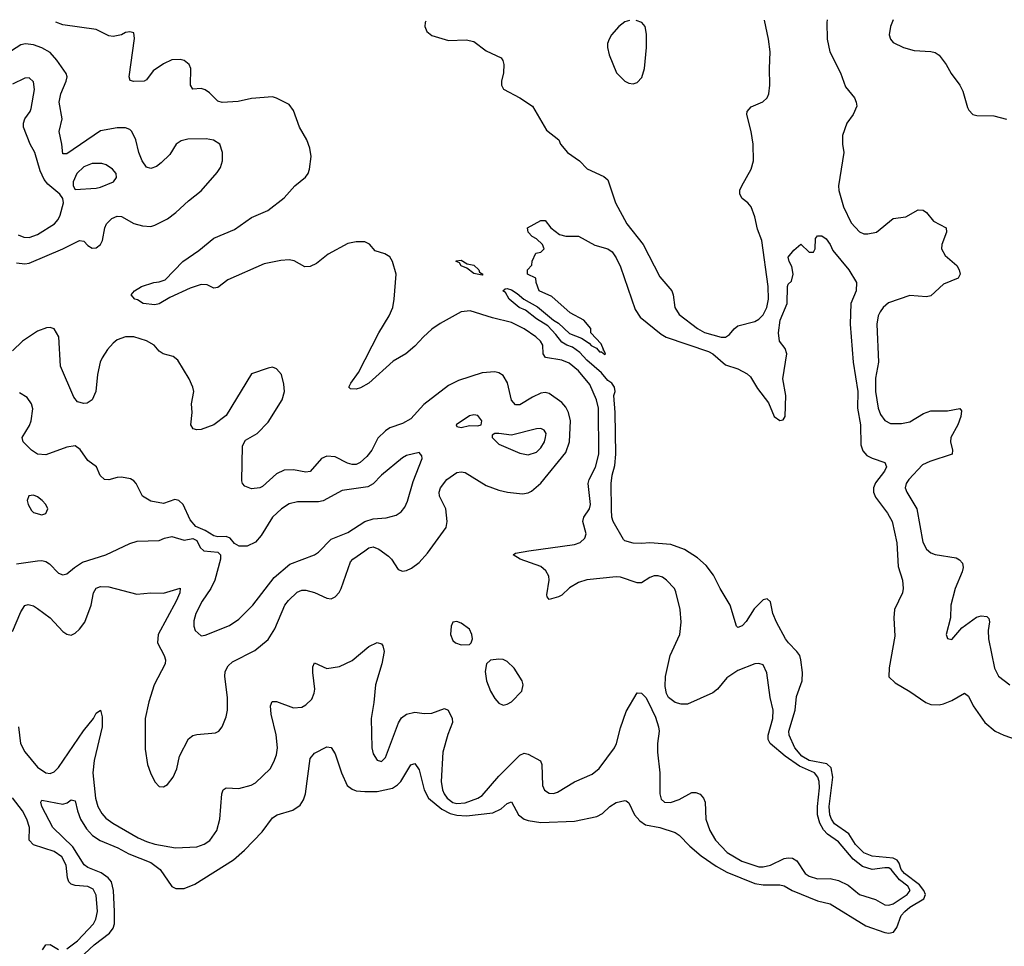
# Model space of a CAD drawing. Header units: inches. Extents: x 1954678 to 2060271, y 904822 to 1016299.
# Tile 301 of 403: x 2001125 to 2005820, y 1011863 to 1016283. Entities that reach past the tile are written whole.
import ezdxf

# ---------------------------------------------------------------- set-up
doc = ezdxf.new("R2010")
doc.units = ezdxf.units.IN
doc.header["$MEASUREMENT"] = 0
doc.layers.add('C0001', color=7, linetype='Continuous')

msp = doc.modelspace()

# ---------------------------------------------------------------- linework, layer by layer
at = {"layer": 'C0001', "color": 5}
for points, elevation in [([(2001118.5, 1012910), (2001129.4, 1012830), (2001150, 1012791.6), (2001210, 1012718.2), (2001250, 1012691.1), (2001270, 1012687.3), (2001290, 1012694.7), (2001310, 1012715.8), (2001429.5, 1012890.5), (2001476.2, 1012950), (2001490, 1012976), (2001510, 1012990.3), (2001518.1, 1012958.1), (2001518.4, 1012910), (2001480.7, 1012750), (2001473, 1012690), (2001486.5, 1012570), (2001498.3, 1012530), (2001516.7, 1012496.7), (2001535.1, 1012475.1), (2001569.2, 1012450), (2001690, 1012380.3), (2001730, 1012363), (2001770, 1012350.6), (2001867.6, 1012332.4), (2001970, 1012337.6), (2002005.1, 1012350), (2002031.4, 1012368.6), (2002064.4, 1012415.6), (2002079, 1012470), (2002088.1, 1012590), (2002094.5, 1012610), (2002110, 1012619.4), (2002170, 1012615.2), (2002228.2, 1012631.8), (2002250, 1012642.7), (2002318.9, 1012710), (2002337, 1012743), (2002350, 1012777.3), (2002353.7, 1012810), (2002347.9, 1012872.1), (2002323.4, 1012970), (2002321.4, 1013010), (2002328.8, 1013031.2), (2002350, 1013031.1), (2002430, 1013000.9), (2002470, 1013004.3), (2002490, 1013014.5), (2002517.3, 1013042.7), (2002529.9, 1013070), (2002531.7, 1013090), (2002522.1, 1013170), (2002523.3, 1013196.7), (2002530, 1013215.3), (2002590, 1013188.7), (2002650, 1013198.5), (2002710, 1013226.4), (2002790, 1013293.6), (2002830, 1013312), (2002850, 1013306), (2002857, 1013297), (2002862.4, 1013270), (2002852, 1013210), (2002821.5, 1013110), (2002814.3, 1013025.7), (2002800.2, 1012950), (2002803.6, 1012810), (2002810, 1012780.7), (2002830, 1012750.4), (2002845.7, 1012745.7), (2002850, 1012744.9), (2002870, 1012763.8), (2002931.5, 1012928.5), (2002946.4, 1012953.6), (2002969.7, 1012970), (2003010, 1012980.2), (2003054.1, 1012974.1), (2003090, 1012975.7), (2003150, 1012997.1), (2003168.8, 1012988.8), (2003187.6, 1012950), (2003188.9, 1012930), (2003166.9, 1012873.1), (2003143.3, 1012790), (2003135, 1012650), (2003140.7, 1012610), (2003149.3, 1012590), (2003162.9, 1012570), (2003190, 1012548.9), (2003210, 1012544.2), (2003250, 1012547.8), (2003309.8, 1012570), (2003330, 1012582.3), (2003410, 1012675.3), (2003510, 1012774.3), (2003530, 1012784.2), (2003550, 1012780.2), (2003608, 1012748), (2003614.3, 1012730), (2003618, 1012630), (2003627.3, 1012607.3), (2003650, 1012593.8), (2003670, 1012592.3), (2003690, 1012597.8), (2003770, 1012648.4), (2003855.2, 1012684.8), (2003888.2, 1012711.8), (2003961.4, 1012810), (2003971.4, 1012830), (2003990, 1012904.9), (2004016.5, 1012983.5), (2004070, 1013072.7), (2004090, 1013070.4), (2004110.2, 1013050.2), (2004122.3, 1013030), (2004156.7, 1012956.7), (2004171.3, 1012910), (2004174.4, 1012890), (2004166, 1012830), (2004165.8, 1012790), (2004177.9, 1012690), (2004177.8, 1012590), (2004184.4, 1012564.4), (2004200.5, 1012550), (2004228.7, 1012548.7), (2004270, 1012564.1), (2004330, 1012596.8), (2004350, 1012597.3), (2004370, 1012588.2), (2004386.5, 1012570), (2004394.4, 1012550), (2004396.4, 1012470), (2004415.4, 1012415.4), (2004442.6, 1012370), (2004499.1, 1012310), (2004568.3, 1012270), (2004650, 1012242.2), (2004670, 1012241.7), (2004705.1, 1012250), (2004770, 1012281.3), (2004790, 1012286), (2004810, 1012283.7), (2004831.4, 1012271.4), (2004870, 1012211.1), (2004890, 1012197.7), (2004930, 1012185.6), (2004990, 1012186.4), (2005030, 1012177), (2005075.2, 1012155.2), (2005130.4, 1012110), (2005206.8, 1012086.8), (2005250, 1012061.5), (2005270, 1012058.8), (2005290, 1012066.3), (2005356.3, 1012110), (2005372, 1012130), (2005360.5, 1012150), (2005320.2, 1012180.2), (2005280.6, 1012230), (2005270, 1012237.3), (2005250, 1012238.3), (2005190, 1012230.3), (2005143.9, 1012243.9), (2005098.9, 1012278.9), (2005030, 1012362.2), (2004977.5, 1012397.5), (2004958.3, 1012418.3), (2004940.9, 1012450), (2004929.2, 1012490), (2004928.9, 1012530), (2004938.5, 1012618.5), (2004937, 1012650), (2004930.5, 1012670.5), (2004914.4, 1012690), (2004843.1, 1012723.1), (2004775, 1012770), (2004703.7, 1012830), (2004693.7, 1012850), (2004693.7, 1012870), (2004716.7, 1012950), (2004717.7, 1012990), (2004703.4, 1013050), (2004688, 1013168), (2004670, 1013205.1), (2004650, 1013212.4), (2004630, 1013209.8), (2004550, 1013179.4), (2004496.3, 1013143.7), (2004452.1, 1013090), (2004430, 1013072.2), (2004310, 1013018.7), (2004278.9, 1013018.9), (2004250, 1013026.9), (2004219.5, 1013050), (2004209.7, 1013069.7), (2004202.3, 1013102.3), (2004204.5, 1013150), (2004226.9, 1013250), (2004272.7, 1013350), (2004279.8, 1013410), (2004273.8, 1013470), (2004253.4, 1013553.4), (2004247.1, 1013570), (2004209.7, 1013610), (2004190, 1013623.5), (2004169.8, 1013629.8), (2004150, 1013629.8), (2004130, 1013622.9), (2004090, 1013597.4), (2004070, 1013597.1), (2003990, 1013623.4), (2003970, 1013625.4), (2003830, 1013610.8), (2003790, 1013597.8), (2003746.2, 1013573.8), (2003710, 1013538.5), (2003694.9, 1013530), (2003650, 1013518), (2003639.7, 1013530), (2003639.4, 1013539.4), (2003649.9, 1013610), (2003648.1, 1013628.1), (2003634.7, 1013654.7), (2003610, 1013674.1), (2003512.3, 1013710), (2003478, 1013730), (2003490, 1013738.4), (2003553.2, 1013750), (2003770, 1013779.8), (2003798.3, 1013790), (2003820.7, 1013810), (2003825.8, 1013830), (2003809.9, 1013890.1), (2003815.7, 1013910), (2003841.9, 1013950), (2003846.4, 1013970), (2003835.8, 1014070), (2003840.4, 1014090), (2003870.8, 1014149.2), (2003886.6, 1014210), (2003884.6, 1014430), (2003875.4, 1014470), (2003843.5, 1014543.5), (2003790, 1014608.3), (2003745.3, 1014645.3), (2003710, 1014659.5), (2003632.5, 1014672.5), (2003621.7, 1014690), (2003620.1, 1014730), (2003608.2, 1014750), (2003586, 1014770), (2003530, 1014808.4), (2003470, 1014838), (2003380.2, 1014860.2), (2003273.6, 1014893.6), (2003230, 1014889.8), (2003130, 1014834.5), (2003090, 1014806.8), (2003050, 1014770.6), (2003010, 1014725.4), (2002966, 1014690), (2002905.5, 1014654.5), (2002789.1, 1014550), (2002750, 1014526.9), (2002730, 1014520.7), (2002702.4, 1014522.4), (2002694, 1014530), (2002703.5, 1014550), (2002740.5, 1014599.5), (2002837.7, 1014790), (2002887, 1014870), (2002903.6, 1014910), (2002911.2, 1014950), (2002920.4, 1015070), (2002903.5, 1015130), (2002890, 1015151.3), (2002865.8, 1015165.8), (2002820.3, 1015180.3), (2002792.3, 1015212.3), (2002770, 1015222.7), (2002730, 1015223.8), (2002690, 1015215.5), (2002595.7, 1015164.3), (2002539.6, 1015120.4), (2002510, 1015106.3), (2002484.9, 1015104.9), (2002433.5, 1015133.5), (2002410, 1015137.7), (2002370, 1015135), (2002290, 1015118), (2002118.2, 1015041.8), (2002070, 1015006), (2002050, 1015002.6), (2002018.8, 1015018.8), (2001990, 1015019.5), (2001938.3, 1015001.7), (2001841.6, 1014958.4), (2001790, 1014927), (2001770, 1014923), (2001713.2, 1014930), (2001687, 1014947), (2001674, 1014950), (2001657.2, 1014970), (2001672.7, 1014990), (2001706, 1015010), (2001764.5, 1015030), (2001790, 1015032.7), (2001817.9, 1015042.1), (2001903.4, 1015130), (2001978.7, 1015181.3), (2002050, 1015240.8), (2002150, 1015282.7), (2002230, 1015339.3), (2002307.5, 1015372.5), (2002386, 1015434), (2002436.2, 1015490), (2002488.5, 1015531.5), (2002500.8, 1015550), (2002506.6, 1015570), (2002514.5, 1015630), (2002508.8, 1015670), (2002494.4, 1015710), (2002459.2, 1015770), (2002430, 1015849.7), (2002410, 1015878.2), (2002350, 1015909.2), (2002330, 1015914.5), (2002230, 1015906.7), (2002166.7, 1015893.3), (2002090, 1015888.8), (2002070, 1015893.9), (2002030, 1015934.8), (2002010, 1015948.4), (2001990, 1015954.6), (2001950, 1015951.8), (2001939.6, 1015970), (2001940.5, 1016050), (2001932.5, 1016070), (2001910, 1016088.2), (2001890, 1016093.9), (2001850, 1016091.6), (2001810, 1016073.1), (2001761.6, 1016038.4), (2001730, 1015996.9), (2001718, 1015990), (2001668.5, 1015988.5), (2001652.5, 1015992.5), (2001646.5, 1016010), (2001672.8, 1016192.8), (2001670, 1016220.9), (2001650, 1016224.7), (2001630, 1016221.5), (2001610, 1016210.8), (2001570, 1016203), (2001550, 1016205.4), (2001490, 1016236.1), (2001330, 1016258.1), (2001297.6, 1016271.7)], 380), ([(2003062.1, 1016275.6), (2003058.9, 1016270), (2003056.9, 1016250), (2003067, 1016227), (2003090, 1016207.7), (2003170, 1016183.6), (2003253.6, 1016186.4), (2003290, 1016179.6), (2003350, 1016135.2), (2003420.3, 1016100.3), (2003428.9, 1016088.9), (2003433.7, 1016070), (2003432.2, 1016030), (2003422.4, 1015990), (2003423, 1015970), (2003432.3, 1015952.3), (2003510, 1015910.4), (2003570, 1015870.4), (2003636.7, 1015756.7), (2003695.8, 1015710), (2003703.7, 1015690), (2003738, 1015650), (2003794.6, 1015610), (2003831, 1015571), (2003910, 1015535.6), (2003930, 1015518.4), (2003966.2, 1015410), (2004020.5, 1015310), (2004097.3, 1015210), (2004176.9, 1015056.9), (2004234.4, 1014990), (2004241.8, 1014970), (2004249.1, 1014910), (2004270, 1014876.5), (2004357.2, 1014810), (2004390, 1014791.4), (2004470, 1014769.5), (2004490, 1014769.4), (2004510, 1014780.9), (2004531.6, 1014808.4), (2004550, 1014822.6), (2004630, 1014843.6), (2004650, 1014854.6), (2004670, 1014874.9), (2004687.3, 1014910), (2004695.8, 1014950), (2004693.7, 1015010), (2004663.9, 1015230), (2004643.2, 1015283.2), (2004630, 1015342.9), (2004612.8, 1015390), (2004596.8, 1015410), (2004569.7, 1015430), (2004558.7, 1015450), (2004559.8, 1015470), (2004568.1, 1015490), (2004613.8, 1015570), (2004625, 1015610), (2004623.1, 1015690), (2004613.3, 1015750), (2004592.6, 1015830), (2004594.3, 1015845.7), (2004613.3, 1015866.7), (2004669, 1015891), (2004689.7, 1015910), (2004697.3, 1015930), (2004701.8, 1015970), (2004699.9, 1016050), (2004704.2, 1016130), (2004696.2, 1016190), (2004677.3, 1016281)], 380), ([(2004033.1, 1016278.8), (2004010, 1016272.4), (2003981.3, 1016250), (2003946.7, 1016210), (2003935.3, 1016190), (2003927.4, 1016170), (2003927.7, 1016150), (2003935.9, 1016115.9), (2003970.2, 1016030.2), (2004010, 1015990.4), (2004030, 1015979.5), (2004050, 1015976.4), (2004070, 1015983.8), (2004092.5, 1016007.5), (2004104.7, 1016050), (2004114, 1016150), (2004113.4, 1016213.4), (2004107, 1016250), (2004092.3, 1016270), (2004064.4, 1016278.9)], 420), ([(2004975.5, 1016282), (2004974.3, 1016270), (2004976.1, 1016190), (2004988, 1016130), (2005039.7, 1016030), (2005062.2, 1015962.2), (2005105.6, 1015910), (2005114.4, 1015890), (2005116.9, 1015870), (2005098.9, 1015830), (2005069.5, 1015790), (2005048.6, 1015730), (2005048.5, 1015688.5), (2005054.3, 1015650), (2005030.1, 1015490), (2005031.7, 1015468.3), (2005053.1, 1015390), (2005090, 1015314), (2005130, 1015271.6), (2005150, 1015261.5), (2005170, 1015260.8), (2005210, 1015270.3), (2005290, 1015334.7), (2005350, 1015342.7), (2005410, 1015375.6), (2005434.1, 1015374.1), (2005450, 1015363.2), (2005482.7, 1015322.7), (2005543.7, 1015290), (2005544.7, 1015270), (2005522.9, 1015210), (2005521.2, 1015190), (2005538.8, 1015158.8), (2005594.2, 1015110), (2005605.5, 1015090), (2005610.3, 1015070), (2005600.5, 1015050), (2005530, 1015021.5), (2005470, 1014966.6), (2005450, 1014961.1), (2005370, 1014967.2), (2005268.2, 1014931.8), (2005242.6, 1014910), (2005227.5, 1014890), (2005219.2, 1014870), (2005212.1, 1014830), (2005219.8, 1014650), (2005206.1, 1014573.9), (2005206.1, 1014510), (2005218.8, 1014430), (2005230, 1014399.5), (2005250, 1014371.6), (2005277.3, 1014357.3), (2005330, 1014356.6), (2005370, 1014365.5), (2005435.6, 1014404.4), (2005470, 1014417), (2005550, 1014417), (2005608.3, 1014428.3), (2005616.7, 1014416.7), (2005613, 1014390), (2005598.3, 1014350), (2005565.6, 1014290), (2005563.8, 1014270), (2005572.8, 1014230), (2005571.3, 1014210), (2005464.6, 1014175.4), (2005430, 1014159.3), (2005364.6, 1014090), (2005351.6, 1014070), (2005347.2, 1014050), (2005354.8, 1014030), (2005403.6, 1013950), (2005431.4, 1013791.4), (2005450, 1013756.9), (2005470, 1013740.7), (2005490, 1013731.9), (2005590, 1013716.5), (2005606.5, 1013706.5), (2005621.1, 1013690), (2005624.2, 1013670), (2005619.3, 1013650), (2005586.2, 1013570), (2005565.7, 1013490), (2005564.4, 1013430), (2005543.8, 1013350), (2005550, 1013331.3), (2005570, 1013326.4), (2005618.2, 1013381.8), (2005686.9, 1013433.1), (2005710, 1013439.6), (2005736.9, 1013436.9), (2005747.2, 1013427.2), (2005750.2, 1013410.2), (2005743.6, 1013370), (2005744.5, 1013330), (2005773.8, 1013190), (2005792.5, 1013152.5), (2005846.7, 1013110)], 380), ([(2005290.8, 1016283), (2005277.4, 1016250), (2005271.8, 1016210), (2005277.6, 1016190), (2005290, 1016174.9), (2005339.1, 1016150), (2005390, 1016135.9), (2005470, 1016131.8), (2005490, 1016127), (2005510, 1016114.4), (2005543.1, 1016070), (2005566.1, 1016026.1), (2005608.4, 1015970), (2005622.3, 1015942.3), (2005644, 1015864), (2005650.7, 1015850.7), (2005670, 1015831.3), (2005690, 1015826.8), (2005770, 1015824.4), (2005830, 1015808.4)], 420), ([(2001110, 1015122.9), (2001150, 1015118.4), (2001170, 1015121.5), (2001330, 1015190.1), (2001410, 1015230.2), (2001430, 1015227.4), (2001450, 1015206), (2001470, 1015193.6), (2001490, 1015195), (2001510, 1015210.3), (2001520.2, 1015230), (2001530.6, 1015290), (2001538.2, 1015310), (2001564.5, 1015335.5), (2001590, 1015346.2), (2001610, 1015343.5), (2001670, 1015310.9), (2001710, 1015299.4), (2001750, 1015296), (2001770, 1015302.9), (2001830, 1015333.6), (2001870, 1015362.7), (2001930, 1015419.6), (2001990, 1015466.3), (2002066.4, 1015553.6), (2002082.6, 1015577.4), (2002092.8, 1015610), (2002092.6, 1015650), (2002078.7, 1015690), (2002048.9, 1015708.9), (2002014.8, 1015714.8), (2001927.5, 1015712.5), (2001894.4, 1015705.6), (2001871.4, 1015688.6), (2001840.5, 1015639.5), (2001799.5, 1015600.5), (2001777.5, 1015582.5), (2001750, 1015573), (2001730, 1015579), (2001708.3, 1015610), (2001693, 1015650), (2001679.3, 1015710), (2001658.9, 1015750), (2001650, 1015759.3), (2001630, 1015767.4), (2001590, 1015767.9), (2001510, 1015752.8), (2001350, 1015643), (2001330, 1015642.4), (2001326, 1015690), (2001312.6, 1015750), (2001327.8, 1015810), (2001312.8, 1015890), (2001320.7, 1015930), (2001347.2, 1015990), (2001350.7, 1016010), (2001346.7, 1016026.7), (2001302.7, 1016090), (2001270, 1016126.6), (2001230, 1016149.4), (2001190, 1016162.9), (2001152.6, 1016167.4), (2001130, 1016163.2), (2001085.4, 1016134.6)], 420), ([(2001116.9, 1015256.9), (2001145, 1015245), (2001170, 1015244.8), (2001210, 1015259), (2001291, 1015310), (2001308.7, 1015330), (2001317.8, 1015350), (2001333.1, 1015410), (2001331.3, 1015430), (2001316.3, 1015450), (2001258.4, 1015498.4), (2001241.3, 1015521.3), (2001222.6, 1015562.6), (2001197.4, 1015650), (2001174.8, 1015690), (2001143.2, 1015770), (2001142.4, 1015790), (2001149.4, 1015810), (2001174.8, 1015845.2), (2001180.2, 1015859.8), (2001195.4, 1015950), (2001190, 1015986), (2001170, 1016005.1), (2001150, 1016004.8), (2001090, 1015975.9)], 440), ([(2001340.9, 1011739.1), (2001479.6, 1011870), (2001553.6, 1011926.4), (2001571.2, 1011950), (2001577.5, 1011970), (2001577.3, 1012030), (2001571.7, 1012130), (2001563.5, 1012170), (2001547.3, 1012190), (2001514, 1012214), (2001450, 1012238.7), (2001432, 1012252), (2001377.6, 1012337.6), (2001282.5, 1012430), (2001231.1, 1012530), (2001225.1, 1012550), (2001230, 1012560.5), (2001330, 1012541.6), (2001351.7, 1012548.3), (2001370, 1012562), (2001390, 1012557.1), (2001399.8, 1012510), (2001414.1, 1012470), (2001443.7, 1012423.7), (2001471.9, 1012391.9), (2001508.5, 1012368.5), (2001592.6, 1012332.6), (2001644.8, 1012304.8), (2001750, 1012262.7), (2001795.3, 1012230), (2001850, 1012148.8), (2001870, 1012139), (2001910, 1012139.7), (2001960.6, 1012159.4), (2002144.7, 1012275.3), (2002197.7, 1012322.3), (2002281.1, 1012410), (2002330, 1012475.3), (2002353.2, 1012490), (2002428.1, 1012511.9), (2002462.8, 1012537.2), (2002478.7, 1012561.3), (2002488, 1012590), (2002510, 1012758.8), (2002530, 1012784.9), (2002590, 1012814), (2002610, 1012810.8), (2002630, 1012781), (2002659.3, 1012690), (2002687.2, 1012630), (2002710, 1012612.6), (2002730, 1012605.1), (2002770, 1012600.9), (2002830, 1012602), (2002902.5, 1012617.5), (2002926.8, 1012633.2), (2002942.4, 1012650), (2002990, 1012728.4), (2003010, 1012734.9), (2003030, 1012705.5), (2003054.3, 1012610), (2003074.6, 1012570), (2003137.2, 1012517.2), (2003177.4, 1012497.4), (2003210, 1012489), (2003255.1, 1012484.9), (2003380.7, 1012499.3), (2003421.7, 1012518.3), (2003450, 1012544.6), (2003470, 1012552), (2003502.9, 1012490), (2003530, 1012470.1), (2003550, 1012463.1), (2003610, 1012453.2), (2003770, 1012460.6), (2003877.1, 1012482.9), (2003903.4, 1012496.6), (2003939.1, 1012530), (2003970, 1012549), (2004010, 1012559.1), (2004017.1, 1012557.1), (2004030, 1012547.3), (2004057.2, 1012490), (2004081.4, 1012461.4), (2004110, 1012442.6), (2004177.3, 1012430), (2004250, 1012406.5), (2004270, 1012393.1), (2004320.4, 1012340.4), (2004375.1, 1012295.1), (2004446, 1012246), (2004497.1, 1012217.1), (2004630, 1012163.3), (2004670, 1012156), (2004750, 1012155.8), (2004770, 1012151.4), (2004808.9, 1012128.9), (2004930, 1012079.8), (2004990, 1012065.1), (2005160.5, 1011960.5), (2005250, 1011929.6), (2005270, 1011926.4), (2005291.8, 1011930), (2005307.3, 1011952.7), (2005328.9, 1012010), (2005345.8, 1012030), (2005370, 1012050.7), (2005437.3, 1012090), (2005443.9, 1012110), (2005436.5, 1012130), (2005415.8, 1012155.8), (2005344.2, 1012210), (2005329.1, 1012230), (2005319.6, 1012259.6), (2005310, 1012273.6), (2005290, 1012284), (2005190, 1012292.9), (2005150, 1012308.7), (2005110, 1012349), (2005079.1, 1012399.1), (2005010, 1012448.1), (2004996.2, 1012470), (2004988.9, 1012490), (2004984.3, 1012530), (2005002, 1012670), (2004995.1, 1012715.1), (2004973.2, 1012733.2), (2004890, 1012749.3), (2004854.5, 1012770), (2004820.6, 1012810), (2004794.2, 1012870), (2004793, 1012890), (2004822.3, 1012990), (2004830, 1013055.3), (2004855.8, 1013130), (2004857.5, 1013170), (2004850.5, 1013230), (2004844.5, 1013250), (2004831.3, 1013270), (2004790.5, 1013310), (2004776.7, 1013330), (2004733.3, 1013410), (2004717, 1013450), (2004705.7, 1013505.7), (2004690, 1013520.5), (2004670, 1013515.8), (2004627.7, 1013472.3), (2004590, 1013411.8), (2004570, 1013392), (2004550, 1013383.7), (2004542.7, 1013390), (2004513.7, 1013490), (2004464.7, 1013570), (2004433.8, 1013633.8), (2004399, 1013679), (2004356.8, 1013716.8), (2004295.9, 1013755.9), (2004230, 1013780.3), (2004130, 1013788.4), (2004090, 1013784), (2004050, 1013786), (2004010, 1013797), (2004003.7, 1013803.7), (2003955.3, 1013890), (2003949.1, 1013910), (2003946.7, 1013946.7), (2003944.8, 1014070), (2003949.9, 1014110), (2003963.5, 1014156.5), (2003968, 1014210), (2003964.8, 1014410), (2003958.4, 1014490), (2003965.2, 1014510), (2003962, 1014530), (2003949.4, 1014550), (2003930, 1014561.3), (2003899, 1014599), (2003830, 1014658.7), (2003796, 1014696.1), (2003760.6, 1014720.6), (2003733.3, 1014730), (2003710, 1014745.1), (2003682.2, 1014782.2), (2003643, 1014823), (2003590, 1014856.2), (2003536.9, 1014896.9), (2003507.1, 1014910), (2003459.1, 1014950), (2003441.6, 1014981.6), (2003429.5, 1014990.5), (2003440.7, 1014999.3), (2003450, 1015000.5), (2003470, 1014994), (2003497.2, 1014977.2), (2003529.2, 1014949.2), (2003593.7, 1014913.7), (2003670.6, 1014850), (2003694.9, 1014834.9), (2003746.5, 1014786.5), (2003803.9, 1014763.9), (2003840.7, 1014740.7), (2003850, 1014728.2), (2003876.3, 1014716.3), (2003890, 1014698.8), (2003898.8, 1014698.8), (2003914.6, 1014685.4), (2003918, 1014690), (2003910, 1014706), (2003906, 1014706), (2003908.7, 1014710), (2003897.2, 1014737.2), (2003849.1, 1014789.1), (2003848, 1014810), (2003815.3, 1014850), (2003750, 1014884), (2003662, 1014962), (2003602, 1014990), (2003588, 1015030), (2003586, 1015050), (2003546, 1015070), (2003546, 1015090), (2003567.3, 1015112.7), (2003568.4, 1015131.6), (2003586, 1015170), (2003610, 1015174), (2003626, 1015190), (2003618, 1015210), (2003590, 1015238), (2003568.9, 1015248.9), (2003548.9, 1015268.9), (2003546, 1015290), (2003610, 1015324.7), (2003630, 1015324.7), (2003658, 1015290), (2003698.5, 1015258.5), (2003730, 1015250.7), (2003790, 1015250.5), (2003868.1, 1015208.1), (2003930, 1015190.4), (2003950, 1015175.5), (2003970, 1015147.3), (2003990, 1015104), (2004060.5, 1014900.5), (2004084.4, 1014864.4), (2004183.4, 1014783.4), (2004208.3, 1014768.3), (2004410, 1014700.4), (2004430.9, 1014690), (2004490, 1014636.8), (2004550, 1014617.7), (2004593.7, 1014593.7), (2004610, 1014579.1), (2004643.1, 1014523.1), (2004695.9, 1014455.9), (2004723.5, 1014390), (2004750, 1014371.4), (2004765.6, 1014374.4), (2004774.8, 1014390), (2004778, 1014490), (2004764.6, 1014570), (2004783.2, 1014690), (2004774.5, 1014714.5), (2004747.7, 1014750), (2004743.4, 1014790), (2004752, 1014850), (2004784, 1014930), (2004786.3, 1015010), (2004790, 1015022), (2004804.7, 1015035.3), (2004813.2, 1015070), (2004806.3, 1015106.3), (2004794, 1015130), (2004789.4, 1015150.6), (2004816.4, 1015183.6), (2004850, 1015212), (2004890, 1015174), (2004910, 1015174), (2004918, 1015190), (2004920.4, 1015239.6), (2004930, 1015252), (2004950, 1015252), (2004970, 1015238), (2004990, 1015210.8), (2005002, 1015182), (2005079.1, 1015090), (2005114.8, 1015030), (2005114, 1014990), (2005088.4, 1014930), (2005084.9, 1014830), (2005099.4, 1014650), (2005121, 1014510), (2005120.1, 1014430), (2005135, 1014350), (2005135.8, 1014255.8), (2005146.2, 1014226.2), (2005164.6, 1014204.6), (2005190, 1014191), (2005250.2, 1014170.2), (2005258.7, 1014150), (2005248.8, 1014130), (2005206.1, 1014073.9), (2005197.1, 1014050), (2005196.6, 1014030), (2005205.5, 1014005.5), (2005263.2, 1013930), (2005284.9, 1013890), (2005307.2, 1013787.2), (2005314.6, 1013674.6), (2005334.6, 1013610), (2005338, 1013570), (2005335.2, 1013550), (2005297.4, 1013470), (2005294.2, 1013430), (2005297.6, 1013342.4), (2005271.4, 1013191.4), (2005268.9, 1013148.9), (2005299.2, 1013119.2), (2005370, 1013078.7), (2005446.5, 1013026.5), (2005470, 1013016.5), (2005510, 1013014.4), (2005530, 1013019.7), (2005570, 1013036.1), (2005630, 1013070.4), (2005650, 1013056.4), (2005672.2, 1013010), (2005727.4, 1012930), (2005777.1, 1012890), (2005817.3, 1012870), (2005950, 1012824.9)], 360), ([(2001090, 1013364.9), (2001130, 1013458), (2001150, 1013488.7), (2001165.8, 1013494.2), (2001190, 1013488), (2001210, 1013474.2), (2001270, 1013429.2), (2001330, 1013364.9), (2001350, 1013351.7), (2001370, 1013347), (2001390, 1013357.4), (2001410, 1013376.5), (2001435.4, 1013410), (2001466.1, 1013490), (2001477.3, 1013550), (2001490, 1013572.1), (2001510, 1013579.4), (2001550, 1013578.3), (2001682.8, 1013542.8), (2001750, 1013549.4), (2001810, 1013548), (2001890, 1013571.4), (2001888.9, 1013550), (2001871, 1013510), (2001785.1, 1013350), (2001782.8, 1013310), (2001814.1, 1013250), (2001819.8, 1013230), (2001818.8, 1013210), (2001766.3, 1013110), (2001741.3, 1013030), (2001723.5, 1012950), (2001724, 1012804), (2001734.7, 1012730), (2001748, 1012690), (2001770, 1012648), (2001790, 1012626), (2001810, 1012624.4), (2001830, 1012635.8), (2001856.4, 1012670), (2001873.6, 1012710), (2001886.4, 1012770), (2001930, 1012852.4), (2001950, 1012868.4), (2001970, 1012873.9), (2002058.4, 1012881.6), (2002075.1, 1012890), (2002089.9, 1012910.1), (2002110, 1012958), (2002116.5, 1012990), (2002116.4, 1013050), (2002103, 1013150), (2002105.4, 1013174.6), (2002118.4, 1013201.6), (2002139.5, 1013220.5), (2002245.5, 1013274.5), (2002310, 1013326.9), (2002342.4, 1013377.6), (2002390, 1013491.1), (2002406.6, 1013513.4), (2002448, 1013552), (2002470, 1013561.5), (2002490, 1013562), (2002530, 1013551.5), (2002590, 1013523.8), (2002610, 1013520.7), (2002629.8, 1013530.2), (2002648.6, 1013551.4), (2002658, 1013570), (2002702.8, 1013697.2), (2002713.5, 1013710), (2002770, 1013750.1), (2002790, 1013763.2), (2002810, 1013767.9), (2002838.2, 1013758.2), (2002884.4, 1013724.4), (2002898.6, 1013710), (2002930, 1013660.3), (2002950, 1013651.8), (2002970, 1013655.3), (2002993.3, 1013666.7), (2003030, 1013694), (2003070, 1013739), (2003158.9, 1013861.1), (2003162.8, 1013890), (2003156.3, 1013950), (2003127.1, 1014010), (2003125.7, 1014030), (2003131.4, 1014050), (2003161.8, 1014090), (2003210, 1014122.9), (2003230, 1014126.5), (2003250, 1014123.8), (2003350, 1014061.1), (2003410, 1014038.6), (2003450.8, 1014029.2), (2003522.2, 1014022.2), (2003550, 1014026.7), (2003565.8, 1014034.2), (2003610, 1014072.9), (2003730, 1014218), (2003746.8, 1014270), (2003751.4, 1014370), (2003742.8, 1014410), (2003730, 1014434.6), (2003710, 1014457.2), (2003650, 1014499.4), (2003630, 1014504.2), (2003610, 1014501.7), (2003570, 1014483), (2003510, 1014445.5), (2003490, 1014445.4), (2003470, 1014468.3), (2003451.2, 1014551.2), (2003430, 1014586.6), (2003410, 1014598.3), (2003390, 1014603), (2003330, 1014598.7), (2003218.2, 1014561.8), (2003170, 1014537.5), (2003052.4, 1014447.6), (2002990, 1014379.1), (2002950, 1014356.3), (2002890, 1014335.6), (2002870, 1014321.7), (2002833.3, 1014286.7), (2002804.5, 1014230), (2002781, 1014199), (2002749.3, 1014170.7), (2002730, 1014161.8), (2002710, 1014161.6), (2002687.4, 1014167.4), (2002630, 1014197.9), (2002590, 1014201), (2002563.6, 1014190), (2002510, 1014127.6), (2002490, 1014124), (2002430, 1014135.9), (2002386.4, 1014133.6), (2002350, 1014116.3), (2002282.9, 1014057.1), (2002270, 1014050.7), (2002230, 1014044.7), (2002198.2, 1014058.2), (2002187.8, 1014070), (2002183.5, 1014083.5), (2002186.8, 1014250), (2002202.1, 1014277.9), (2002257.7, 1014310), (2002310, 1014364), (2002376, 1014470), (2002387.1, 1014510), (2002385.2, 1014545.2), (2002373.6, 1014590), (2002350, 1014618.4), (2002330, 1014625.1), (2002310, 1014621.6), (2002230, 1014594.5), (2002110, 1014395.6), (2002050, 1014351.2), (2001990, 1014327.8), (2001970, 1014327), (2001952.1, 1014332.1), (2001940.9, 1014350), (2001946.6, 1014410), (2001944.4, 1014450), (2001954.6, 1014510), (2001950.8, 1014530), (2001932.8, 1014570), (2001879.3, 1014659.3), (2001856.2, 1014676.2), (2001809.6, 1014690), (2001790, 1014702.7), (2001765.6, 1014730), (2001730, 1014751.9), (2001670, 1014770.5), (2001630, 1014769.9), (2001590, 1014755.2), (2001570, 1014739.8), (2001543, 1014710), (2001518.5, 1014670), (2001509.4, 1014650), (2001495.4, 1014590), (2001487.3, 1014510), (2001470, 1014469.6), (2001446.5, 1014453.5), (2001430, 1014452.3), (2001401, 1014461), (2001382.5, 1014482.5), (2001319.9, 1014630), (2001312.2, 1014770), (2001290, 1014808), (2001270, 1014814.8), (2001253.5, 1014813.5), (2001210, 1014797.4), (2001138.5, 1014750), (2001090, 1014704.2)], 420), ([(2001110, 1013687.2), (2001210, 1013702.3), (2001230, 1013703.5), (2001250, 1013698.6), (2001267.2, 1013687.2), (2001310, 1013643.1), (2001330, 1013634.4), (2001350, 1013639.5), (2001386, 1013670), (2001425.2, 1013694.8), (2001535.1, 1013730), (2001650, 1013784.9), (2001684.9, 1013795.1), (2001790, 1013798.4), (2001815.3, 1013810), (2001850, 1013817.6), (2001910, 1013800.5), (2001950, 1013807.7), (2001970, 1013798.8), (2001984.9, 1013764.9), (2002002.8, 1013750), (2002070, 1013743.8), (2002082.4, 1013730), (2002082.3, 1013710), (2002055.6, 1013610), (2002036.9, 1013570), (2001995.4, 1013510), (2001965.2, 1013450), (2001955.3, 1013415.3), (2001955.3, 1013390), (2001962.4, 1013370), (2001990, 1013343.8), (2002010, 1013347), (2002125.9, 1013394.1), (2002170, 1013424.2), (2002236.9, 1013490), (2002337.9, 1013622.1), (2002413.3, 1013686.7), (2002530, 1013730.3), (2002550, 1013742.6), (2002610, 1013805.8), (2002690, 1013837.5), (2002771, 1013889), (2002810, 1013901.5), (2002872.5, 1013907.5), (2002920.6, 1013919.4), (2002944.5, 1013935.5), (2002961.8, 1013958.2), (2002974, 1013986), (2003000.5, 1014079.5), (2003044, 1014190), (2003042, 1014202), (2003030, 1014218), (2002970, 1014203.7), (2002950, 1014193.3), (2002850.3, 1014110), (2002810.9, 1014069.1), (2002784.9, 1014055.1), (2002662, 1014038), (2002571.3, 1013988.7), (2002550, 1013983.4), (2002450, 1013983.7), (2002410, 1013973.8), (2002373.6, 1013950), (2002330.2, 1013910), (2002277.2, 1013822.8), (2002250, 1013791.3), (2002210, 1013771.3), (2002171.8, 1013771.8), (2002150, 1013784), (2002129, 1013810), (2002110, 1013817.6), (2002070, 1013816), (2002050, 1013821.2), (2002010, 1013846), (2001965.1, 1013865.1), (2001938, 1013898), (2001904.5, 1013970), (2001884, 1013990), (2001864.9, 1013995.1), (2001810, 1013975.1), (2001750, 1013986.3), (2001711.1, 1014011.1), (2001680.5, 1014070), (2001670, 1014082.9), (2001653.1, 1014093.1), (2001610, 1014100.4), (2001590, 1014099.8), (2001550, 1014088.3), (2001529.5, 1014090), (2001508.2, 1014108.2), (2001491.5, 1014150), (2001450, 1014180.4), (2001413.4, 1014233.4), (2001390, 1014249.8), (2001350, 1014244.1), (2001250, 1014207.8), (2001210, 1014210.9), (2001180.5, 1014230), (2001141.7, 1014270), (2001136, 1014290), (2001172.1, 1014347.9), (2001179.9, 1014370), (2001186.8, 1014426.8), (2001181.5, 1014450), (2001160.3, 1014480.3), (2001123.6, 1014503.6)], 440), ([(2001350, 1011850.7), (2001399.9, 1011890), (2001476.5, 1011970), (2001487.9, 1011992.1), (2001495.4, 1012030), (2001490, 1012107), (2001475.2, 1012135.2), (2001450, 1012149.2), (2001390, 1012152.7), (2001370, 1012159.5), (2001359.5, 1012170), (2001352.7, 1012190), (2001346.8, 1012250), (2001325.4, 1012290), (2001290, 1012315.5), (2001190, 1012347.5), (2001169.5, 1012369.5), (2001171.3, 1012430), (2001159.1, 1012470), (2001138.4, 1012510), (2001090, 1012572.2)], 380), ([(2001234.2, 1011845.8), (2001249.1, 1011870), (2001270, 1011872.2), (2001310, 1011848.7)], 380)]:
    msp.add_lwpolyline(points, dxfattribs=dict(at, elevation=elevation))
for points, elevation in [([(2001470, 1015597), (2001430, 1015581.2), (2001397.3, 1015550), (2001379.5, 1015510), (2001379.5, 1015490), (2001390, 1015473.4), (2001490, 1015479.1), (2001510, 1015484.9), (2001572.7, 1015510), (2001587, 1015530), (2001584.5, 1015550), (2001567, 1015570), (2001537, 1015590), (2001516.9, 1015596.9)], 440), ([(2003330, 1015064), (2003290, 1015072.3), (2003257.6, 1015097.6), (2003230, 1015109.6), (2003222.5, 1015122.5), (2003207, 1015130), (2003206.8, 1015133.2), (2003230, 1015136.4), (2003259.1, 1015119.1), (2003290, 1015111.7), (2003314.4, 1015090), (2003318, 1015078), (2003333.4, 1015070)], 360), ([(2003290, 1014399), (2003270, 1014392.7), (2003206, 1014350), (2003210, 1014342), (2003230, 1014338), (2003270, 1014347.3), (2003310, 1014346), (2003326, 1014350), (2003328, 1014370), (2003310, 1014395.3)], 440), ([(2003610, 1014332.3), (2003590, 1014332.1), (2003470, 1014300.5), (2003410, 1014309), (2003391.3, 1014308.7), (2003378, 1014302), (2003378, 1014290), (2003410, 1014259.1), (2003510, 1014214.9), (2003550, 1014207.9), (2003590, 1014220.9), (2003610, 1014240.3), (2003627.3, 1014270), (2003632.9, 1014290), (2003634.8, 1014310), (2003625.3, 1014325.3)], 440), ([(2001190, 1014015.4), (2001168, 1014012), (2001161.1, 1013990), (2001164.6, 1013970), (2001181.2, 1013941.2), (2001190, 1013933), (2001230, 1013921.6), (2001250, 1013928), (2001259.3, 1013950), (2001249.3, 1013970), (2001232, 1013990), (2001210, 1014007.3)], 460), ([(2003210, 1013412.3), (2003190, 1013409.2), (2003182.6, 1013390), (2003179.6, 1013350), (2003190, 1013321.6), (2003203, 1013310), (2003230, 1013301.3), (2003270, 1013302.4), (2003278.4, 1013310), (2003283.5, 1013330), (2003281.1, 1013350), (2003270, 1013375.6), (2003230, 1013404.2)], 420), ([(2003410, 1013233), (2003370, 1013228.3), (2003350.2, 1013209.8), (2003345.2, 1013174.8), (2003351.6, 1013130), (2003370, 1013080.3), (2003390, 1013045.3), (2003410, 1013022.8), (2003430, 1013014.2), (2003450, 1013017.8), (2003470, 1013029.2), (2003519, 1013081), (2003526.4, 1013110), (2003520.4, 1013130), (2003483.5, 1013190), (2003450, 1013221.2), (2003430, 1013230.6)], 420)]:
    msp.add_lwpolyline(points, close=True, dxfattribs=dict(at, elevation=elevation))

doc.saveas('drawing.dxf')
